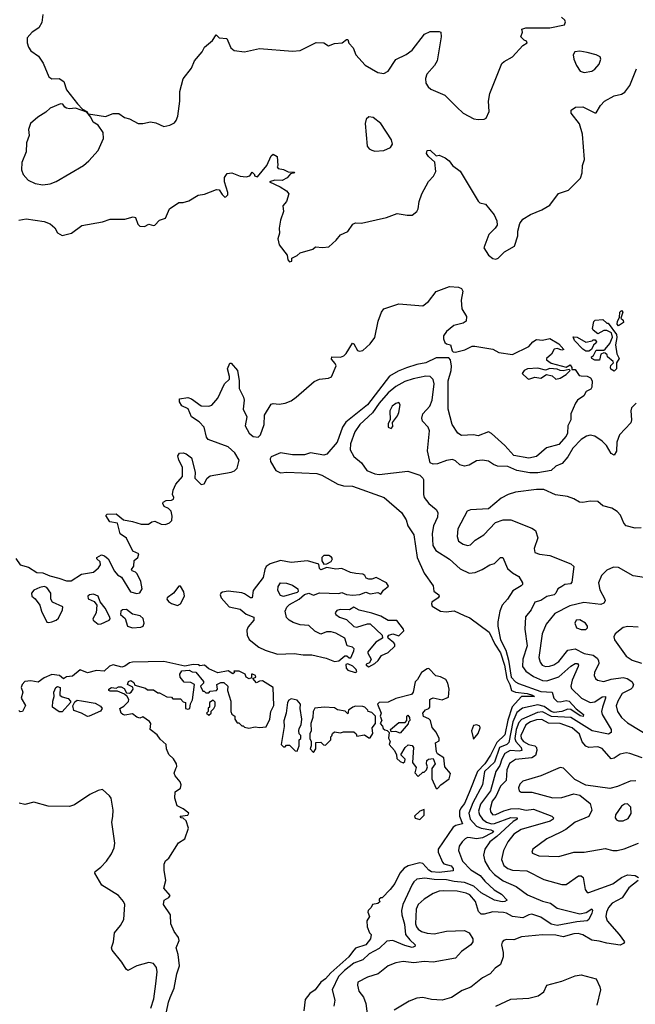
# Model space of a CAD drawing. Extents: x 2133461 to 2293071, y 753526 to 916327.
# Tile 262 of 459: x 2212131 to 2216246, y 847568 to 854149. Entities that reach past the tile are written whole.
import ezdxf

# ---------------------------------------------------------------- set-up
doc = ezdxf.new("R2010")
doc.units = 0

msp = doc.modelspace()

# ---------------------------------------------------------------- linework, layer by layer
at = {"layer": '0CON10XD'}
for points in [[(2212286, 854184), (2212279.8, 854130.2), (2212258.5, 854095), (2212215.3, 854064.7), (2212181.9, 854028.1), (2212180.8, 853995), (2212189.2, 853965), (2212205, 853942), (2212256.7, 853905), (2212287.7, 853857.7), (2212325, 853766.7), (2212347, 853753), (2212395, 853756.7), (2212426.4, 853736.4), (2212445, 853680), (2212517, 853587), (2212551.7, 853551.7), (2212580, 853535), (2212590, 853520), (2212620, 853515), (2212705, 853501.2), (2212757, 853523), (2212795, 853522.5), (2212832.5, 853495), (2212865, 853486.7), (2212922.5, 853455), (2212955, 853454.3), (2213005, 853467.1), (2213040.3, 853460.3), (2213095, 853436.2), (2213135, 853444.2), (2213165, 853460), (2213177.5, 853475), (2213188.9, 853505), (2213201.5, 853605), (2213201.7, 853668.3), (2213225, 853753.8), (2213278.6, 853825), (2213300, 853875), (2213352, 853935), (2213366.2, 853965), (2213419.5, 854010.5), (2213445, 854047.5), (2213465, 854027.5), (2213515, 854023.8), (2213541.7, 853961.7), (2213565, 853944), (2213635, 853933.3), (2213735, 853957.5), (2213955, 853939.2), (2214005.8, 853944.2), (2214113.2, 853996.8), (2214164.1, 853994.1), (2214195, 853973.8), (2214235, 853990), (2214286.4, 853993.6), (2214315, 854016.7), (2214325, 854017.5), (2214331.7, 853991.7), (2214360, 853960), (2214379.2, 853915), (2214440.8, 853845), (2214525, 853796.2), (2214565, 853788.8), (2214595, 853804), (2214645, 853882.9), (2214715, 853916), (2214754, 853945), (2214837.7, 854052.3), (2214875, 854070), (2214935, 854070), (2214946.2, 854065), (2214948.8, 854035), (2214921.4, 853875), (2214905, 853842), (2214851.9, 853785), (2214844.3, 853755), (2214847.1, 853725), (2214860.7, 853700.7), (2214878.8, 853685), (2214974, 853645), (2215054.3, 853564.3), (2215095, 853523.3), (2215166.1, 853486.1), (2215195, 853481.2), (2215236.1, 853483.9), (2215249.5, 853490.5), (2215270, 853535), (2215264.2, 853604.2), (2215274.4, 853655), (2215354.4, 853855.6), (2215369.3, 853870.7), (2215425, 853900), (2215495, 853976.7), (2215522.5, 853995), (2215520, 854005), (2215502.7, 854012.7), (2215480, 854035), (2215492.5, 854065), (2215487.5, 854085), (2215515, 854094), (2215675, 854095.6), (2215772.5, 854115), (2215780, 854135), (2215775.9, 854145.9), (2215753.3, 854165)], [(2215905, 853797.1), (2215955, 853804.2), (2215975, 853817.5), (2216005, 853852), (2216015.6, 853885), (2216011.2, 853901.2), (2215984, 853915), (2215925, 853930.8), (2215875, 853938.4), (2215842, 853935), (2215830.6, 853915), (2215835.6, 853885), (2215852.6, 853842.6), (2215878.8, 853805), (2215905, 853797.1)], [(2212125, 852809.2), (2212175, 852818.8), (2212295, 852800), (2212335, 852784.2), (2212365, 852758), (2212385, 852724.2), (2212415, 852706), (2212477.7, 852722.3), (2212545.9, 852774.1), (2212685, 852798), (2212735, 852816), (2212833.6, 852816.4), (2212890.7, 852830.7), (2212906, 852826), (2212921.7, 852781.7), (2212935, 852770), (2212965, 852766), (2212995, 852782.5), (2213025, 852773.3), (2213035, 852776.7), (2213065, 852810), (2213105, 852823.3), (2213133.3, 852885), (2213195, 852927.5), (2213225, 852927.5), (2213261.7, 852938.3), (2213325, 852976.7), (2213366.4, 852983.6), (2213447, 853013), (2213465, 853012.5), (2213485, 852980), (2213503, 852963), (2213510, 852965), (2213521.7, 852978.3), (2213522.5, 852995), (2213501.2, 853065), (2213500, 853095), (2213518.8, 853121.2), (2213550, 853125), (2213605, 853104), (2213645, 853098.8), (2213670, 853105), (2213685, 853130), (2213700, 853115), (2213700, 853105), (2213721.7, 853098.3), (2213783.8, 853175), (2213811.7, 853238.3), (2213825, 853250), (2213853.3, 853235), (2213857.5, 853175), (2213853.3, 853165), (2213860, 853155), (2213895, 853147.5), (2213925, 853132.5), (2213965, 853130), (2213970, 853125), (2213941.7, 853118.3), (2213918.3, 853091.7), (2213885, 853073.3), (2213836.4, 853076.4), (2213800, 853065), (2213871.4, 853031.4), (2213913.8, 853005), (2213931.2, 852985), (2213913.8, 852935), (2213890, 852905), (2213893.6, 852866.4), (2213875, 852810), (2213866.7, 852755), (2213868.3, 852721.7), (2213856.2, 852685), (2213866.7, 852645), (2213920, 852575), (2213922.5, 852545), (2213935, 852530), (2213950, 852535), (2213950, 852555), (2213985, 852572.5), (2214005, 852590), (2214090, 852615), (2214108.3, 852631.7), (2214155, 852627.5), (2214198.3, 852631.7), (2214247.5, 852675), (2214275, 852710), (2214325, 852732.5), (2214358.3, 852781.7), (2214375, 852791.2), (2214415, 852790), (2214515, 852811.2), (2214583.9, 852826.1), (2214655, 852854), (2214721.7, 852841.7), (2214755, 852843.3), (2214785, 852866), (2214795.6, 852885), (2214801.1, 852935), (2214818.9, 852985), (2214863.4, 853066.6), (2214896.7, 853103.3), (2214911.9, 853135), (2214906.1, 853196.1), (2214864, 853234), (2214851.5, 853255), (2214854.6, 853275.4), (2214875, 853277.1), (2214915, 853240), (2214935, 853242.5), (2214975.8, 853225.8), (2215002.5, 853205), (2215023.3, 853175), (2215076.6, 853136.6), (2215195.9, 852935.9), (2215207.5, 852925), (2215245.8, 852915.8), (2215303.8, 852845), (2215321.2, 852805), (2215322, 852775), (2215310, 852755), (2215267.3, 852712.7), (2215233.3, 852625), (2215265.6, 852575), (2215295, 852552.5), (2215315, 852548.1), (2215330, 852555), (2215372.4, 852597.6), (2215438.8, 852635), (2215461.2, 852705), (2215460, 852735), (2215473.6, 852786.4), (2215493.6, 852816.4), (2215545, 852847.5), (2215620.7, 852879.3), (2215675, 852910), (2215732.3, 852987.7), (2215800.5, 853009.5), (2215879.5, 853090.5), (2215891.2, 853125), (2215894, 853175), (2215905.6, 853214.4), (2215892.7, 853385), (2215872.9, 853452.9), (2215818, 853525), (2215816.7, 853545), (2215845.5, 853564.5), (2215895, 853566.5), (2215975, 853526.2), (2215985, 853526.2), (2216013.4, 853576.6), (2216040, 853605), (2216105, 853640), (2216155, 853650.8), (2216176, 853665), (2216209.7, 853710.3), (2216255, 853820)], [(2212285, 853044.5), (2212335, 853051.5), (2212375, 853067.3), (2212556.6, 853173.4), (2212594.2, 853205), (2212655.5, 853274.5), (2212690.8, 853355), (2212690, 853395), (2212656.7, 853445), (2212623.3, 853465), (2212607, 853497), (2212580, 853530), (2212505, 853557.5), (2212465, 853553.3), (2212445, 853557.5), (2212432.5, 853565), (2212420, 853585), (2212405, 853587.5), (2212335, 853557.5), (2212305, 853531.2), (2212251.7, 853498.3), (2212204.3, 853455), (2212190, 853415), (2212193.8, 853375), (2212175.8, 853325), (2212174.4, 853265), (2212144.5, 853195.5), (2212142.9, 853145), (2212153.7, 853113.7), (2212187.3, 853077.3), (2212235, 853053.3), (2212285, 853044.5)], [(2214505, 853271.2), (2214565, 853273.8), (2214610, 853295), (2214623.6, 853316.4), (2214617.5, 853345), (2214545, 853456.2), (2214495, 853496.2), (2214465, 853500), (2214447.5, 853485), (2214440, 853455), (2214454.1, 853304.1), (2214467.5, 853285), (2214485, 853276.2), (2214505, 853271.2)], [(2212392.7, 850417.3), (2212445, 850399.2), (2212475, 850398), (2212545, 850443.6), (2212624.1, 850455.9), (2212658.9, 850485), (2212671.4, 850505), (2212668, 850525), (2212647.5, 850545), (2212647.5, 850555), (2212677, 850573), (2212698.8, 850565), (2212722.5, 850545), (2212765, 850462.2), (2212785, 850437.8), (2212812.6, 850422.6), (2212872, 850325), (2212915, 850314.3), (2212935, 850318), (2212949.5, 850345), (2212941.5, 850395), (2212916.2, 850446.2), (2212905, 850457.1), (2212882.5, 850465), (2212877.5, 850475), (2212894.5, 850495.5), (2212895.8, 850535), (2212920, 850555), (2212928, 850578), (2212887.3, 850597.3), (2212845, 850684), (2212803.5, 850713.5), (2212785, 850783.3), (2212733.8, 850793.8), (2212707.5, 850835), (2212717, 850843), (2212776.4, 850846.4), (2212825, 850806.7), (2212885, 850796), (2212942.9, 850777.1), (2212992.7, 850777.3), (2213015, 850793.3), (2213035, 850796.7), (2213077.6, 850777.6), (2213105, 850775.6), (2213132.8, 850787.2), (2213147.4, 850802.6), (2213151.2, 850831.2), (2213143.8, 850863.8), (2213125, 850882.5), (2213097.5, 850895), (2213087.5, 850915), (2213090, 850925), (2213110, 850935), (2213145, 850937.5), (2213160, 850945), (2213162.5, 850955), (2213153.6, 850976.4), (2213156.2, 851005), (2213174, 851045), (2213218.6, 851095), (2213218.8, 851158.8), (2213195.8, 851205), (2213188.8, 851235), (2213199.3, 851250.7), (2213225, 851253.3), (2213245, 851246.7), (2213280.7, 851220.7), (2213303.8, 851125), (2213302.5, 851085), (2213345, 851042.5), (2213365, 851047.5), (2213383.3, 851085), (2213405, 851101.2), (2213545, 851125.6), (2213566.7, 851133.3), (2213585, 851152), (2213597.5, 851205), (2213568.9, 851255), (2213523.8, 851293.8), (2213392.1, 851342.1), (2213379.1, 851359.1), (2213363.5, 851425), (2213330.9, 851460.9), (2213280.6, 851495), (2213258, 851548), (2213215, 851568), (2213199.2, 851595), (2213198.8, 851615), (2213255, 851624.4), (2213278.8, 851615), (2213345, 851569.2), (2213395, 851566), (2213415, 851573.3), (2213455, 851620), (2213499.5, 851715), (2213533.8, 851746.2), (2213534.6, 851765), (2213520, 851815), (2213535, 851852.5), (2213545, 851852.5), (2213587.1, 851805), (2213598.9, 851735), (2213597.5, 851685), (2213626.9, 851625), (2213630.6, 851605), (2213625.7, 851545.7), (2213648.8, 851495), (2213637.5, 851435), (2213664.4, 851385), (2213692.2, 851362.2), (2213725, 851359.6), (2213740.8, 851375), (2213765.9, 851444.1), (2213768.2, 851505), (2213811.8, 851578.2), (2213825, 851583.3), (2213865, 851579.1), (2213905, 851585.4), (2213945, 851601.8), (2213978.8, 851625), (2214099.1, 851730.9), (2214135, 851746), (2214195, 851752.5), (2214215, 851762.9), (2214246.4, 851835), (2214240.9, 851850.9), (2214215, 851880), (2214216.7, 851895), (2214275, 851894.4), (2214297.8, 851902.2), (2214313.1, 851916.9), (2214355, 851987.5), (2214365, 851983.3), (2214388.3, 851938.3), (2214402.6, 851932.6), (2214425, 851937.7), (2214475, 851981.5), (2214505.4, 852025), (2214527.7, 852135), (2214549.6, 852195), (2214565, 852215.4), (2214665, 852250.5), (2214825, 852236.9), (2214864, 852266), (2214915, 852333.3), (2215005, 852366.2), (2215065, 852362), (2215085, 852353.3), (2215093.8, 852335), (2215081.2, 852275), (2215087, 852217), (2215118.8, 852165), (2215115.6, 852135), (2215095, 852120.5), (2215034, 852105), (2214984.5, 852065), (2214963.2, 852035), (2214963.1, 852015), (2214972.1, 851992.1), (2214985, 851982), (2215011.2, 851975), (2215021.5, 851935), (2215028.5, 851928.5), (2215045, 851926.1), (2215106.6, 851943.4), (2215155, 851966), (2215174.1, 851965.9), (2215295, 851946.5), (2215335, 851925.6), (2215425, 851912.2), (2215534.6, 851965.4), (2215560.6, 851995), (2215585, 852011.9), (2215625, 852007.8), (2215675, 852018.6), (2215735, 851982.5), (2215768.8, 851945), (2215755, 851940), (2215725, 851950.6), (2215705, 851947.1), (2215685, 851913.3), (2215652.5, 851885), (2215652.5, 851875), (2215684.2, 851854.2), (2215785, 851827.5), (2215811.7, 851841.7), (2215822.5, 851825), (2215821.7, 851811.7), (2215845, 851810), (2215870.7, 851770.7), (2215885, 851768.8), (2215925, 851765.8), (2215945.8, 851755), (2215958, 851735), (2215956.1, 851693.9), (2215950, 851680), (2215917.5, 851665), (2215903.3, 851635), (2215860, 851605), (2215846.7, 851585), (2215816, 851515), (2215815.8, 851475), (2215795.8, 851434.2), (2215793.1, 851385), (2215785, 851366), (2215735, 851308.9), (2215652.2, 851287.8), (2215585, 851229.1), (2215535, 851217.3), (2215435, 851235.7), (2215373.6, 851303.6), (2215285, 851382.9), (2215265, 851394.3), (2215195, 851366.7), (2215165, 851374.2), (2215085, 851370), (2215060, 851385), (2215022.3, 851442.3), (2214995.7, 851545), (2214994.6, 851734.6), (2215014.7, 851805), (2215016.8, 851833.2), (2215010.8, 851875), (2214998.7, 851888.7), (2214915, 851889.2), (2214845, 851856.4), (2214785, 851845.3), (2214717, 851823), (2214660.9, 851799.1), (2214604.1, 851765.9), (2214455, 851574.2), (2214310.3, 851459.7), (2214289.2, 851425), (2214253.2, 851325), (2214185, 851246), (2214165, 851238.8), (2214075, 851253.3), (2214035, 851241.2), (2213955, 851240), (2213875, 851253.1), (2213812.3, 851227.7), (2213804.5, 851215), (2213808.6, 851195), (2213842.5, 851135), (2213875, 851120), (2213915.9, 851125.9), (2214116.4, 851116.4), (2214150, 851105), (2214257.5, 851045), (2214295, 851034.3), (2214355, 851031.9), (2214566.7, 850955), (2214683.8, 850855), (2214715, 850806.7), (2214725.7, 850765), (2214765.6, 850705.6), (2214788.5, 850555), (2214835, 850450), (2214895.6, 850365.6), (2214900.3, 850330.3), (2214933.8, 850305), (2214936.2, 850295), (2214928.8, 850285), (2214886.5, 850255), (2214882.9, 850245), (2214889.2, 850229.2), (2214945, 850195.6), (2214982.4, 850192.4), (2215035, 850198.1), (2215102.1, 850167.9), (2215140.6, 850150.6), (2215269.4, 850055), (2215307.6, 849975), (2215345, 849917.3), (2215371.9, 849835), (2215386.4, 849745), (2215407.5, 849705), (2215418.9, 849665), (2215445, 849653.6), (2215522.5, 849645), (2215558.9, 849635), (2215572.2, 849625), (2215485, 849626.4), (2215423.2, 849556.8), (2215393.7, 849466.3), (2215375, 849370), (2215321.6, 849318.5), (2215277.8, 849232.2), (2215239.6, 849175), (2215190.5, 849125), (2215136.4, 848983.6), (2215105, 848909.4), (2215080.6, 848879.4), (2215071.8, 848858.2), (2215070.5, 848825), (2215091.5, 848775), (2215046.7, 848763.3), (2215028.1, 848751.9), (2214928.6, 848605), (2214929.1, 848585), (2214957.2, 848517.3), (2214967.1, 848507.1), (2215015, 848494.6), (2215028.4, 848475), (2215029.2, 848460.8), (2214935, 848449), (2214885, 848453.4), (2214866.2, 848465), (2214825, 848510), (2214805, 848514.2), (2214727.5, 848492.5), (2214701.2, 848478.8), (2214672, 848445), (2214638, 848375), (2214607.5, 848335), (2214555, 848280), (2214545, 848280), (2214535, 848270), (2214533, 848263), (2214540, 848255), (2214525, 848242.5), (2214490, 848235), (2214480, 848215), (2214460, 848195), (2214457.5, 848185), (2214470, 848155), (2214452.5, 848125), (2214453.3, 848085), (2214470, 848045), (2214480, 848035), (2214476.2, 848005), (2214445.6, 847965), (2214376.2, 847943.8), (2214355, 847919.2), (2214331.5, 847885), (2214211.5, 847778.5), (2214175, 847737.7), (2214144.3, 847715.7), (2214105.5, 847665), (2214070.8, 847639.2), (2214040.4, 847599.6), (2214030, 847525)], [(2216135, 852103.8), (2216124, 852114), (2216127, 852133), (2216141.7, 852158.3), (2216143.3, 852195), (2216155, 852206.2), (2216162.5, 852195), (2216150, 852155), (2216165, 852140), (2216166.7, 852125), (2216135, 852103.8)], [(2216105, 851800), (2216083.6, 851813.6), (2216080, 851825), (2216081.7, 851838.3), (2216100, 851855), (2216097.5, 851865), (2216060, 851895), (2216058.3, 851908.3), (2216045, 851920), (2216035, 851922.5), (2216015, 851912.5), (2216007, 851873), (2215975, 851872.5), (2215956.2, 851885), (2215952.5, 851895), (2215965.8, 851904.2), (2215985, 851940), (2216035, 851940), (2216045, 851947.5), (2216075.8, 851984.2), (2216093.6, 852026.4), (2216086.7, 852056.7), (2216055, 852072.5), (2216035, 852072.5), (2215995, 852050), (2215963.6, 852073.6), (2215960, 852085), (2215968.3, 852131.7), (2215978.3, 852141.7), (2216030, 852145), (2216055, 852120), (2216065, 852120), (2216120, 852045), (2216122.5, 852025), (2216113.8, 851975), (2216122.5, 851915), (2216137.5, 851885), (2216120, 851855), (2216120, 851815), (2216105, 851800)], [(2215935, 851933.8), (2215915, 851933.8), (2215895, 851948), (2215840, 852005), (2215831.7, 852028.3), (2215857, 852027), (2215915, 851993.3), (2215957, 852003), (2215965, 852010), (2215978.3, 852008.3), (2215987, 851997), (2215985, 851990), (2215967, 851973), (2215953.3, 851945), (2215935, 851933.8)], [(2215715, 851747.5), (2215745, 851753.3), (2215785, 851777.5), (2215810, 851805), (2215805, 851810), (2215765, 851802.5), (2215745, 851803.3), (2215725, 851813.8), (2215675, 851817.5), (2215645, 851806.2), (2215595, 851820), (2215525, 851815.7), (2215503.3, 851805), (2215490, 851785), (2215525, 851750), (2215535, 851747.5), (2215575, 851760), (2215615, 851754), (2215653.3, 851776.7), (2215689.5, 851769.5), (2215715, 851747.5)], [(2216252.1, 851585), (2216221.6, 851555), (2216216.2, 851535), (2216220.4, 851475), (2216215.5, 851454.5), (2216140.8, 851375), (2216121.9, 851325), (2216120, 851265), (2216105, 851238.6), (2216085, 851249.5), (2216053.2, 851303.2), (2216025, 851332.1), (2215975.3, 851365.3), (2215945, 851371.1), (2215920, 851365), (2215885, 851343.2), (2215827.9, 851285), (2215795, 851227.5), (2215757, 851183), (2215715, 851164.6), (2215684, 851136), (2215595, 851120), (2215540.7, 851120.7), (2215455, 851135.3), (2215395, 851163.2), (2215325, 851165.3), (2215297.5, 851175), (2215265, 851198.2), (2215225, 851205.5), (2215185, 851200.8), (2215135, 851172.5), (2215105, 851164.5), (2215073, 851173), (2215045, 851200.8), (2215025, 851210), (2214985, 851202.7), (2214925, 851179.5), (2214895, 851178), (2214876.1, 851186.1), (2214856.7, 851266.7), (2214870.5, 851400.5), (2214860.9, 851425), (2214823.8, 851465), (2214819.3, 851485), (2214825.3, 851514.7), (2214872.1, 851565), (2214889.3, 851605), (2214900.8, 851715), (2214894.7, 851744.7), (2214874.7, 851764.7), (2214845, 851766.7), (2214760.7, 851749.3), (2214705, 851730.5), (2214645, 851698.1), (2214595, 851655.8), (2214535, 851586.4), (2214489.5, 851520.5), (2214405.7, 851444.3), (2214371.2, 851395), (2214343.4, 851315), (2214340.4, 851275), (2214365, 851228.6), (2214416.3, 851186.3), (2214450.8, 851135), (2214505, 851114.7), (2214535, 851110), (2214725, 851131.5), (2214805.6, 851105.6), (2214825.7, 851085.7), (2214830.8, 851075), (2214830, 850975), (2214835.5, 850955), (2214865.3, 850915.3), (2214915.5, 850875), (2214925.4, 850855), (2214924.1, 850825), (2214896.7, 850765), (2214889.3, 850715), (2214892.4, 850635), (2214911.8, 850601.8), (2215003.3, 850543.3), (2215075, 850478.9), (2215135, 850449.1), (2215175, 850454.3), (2215222.9, 850475), (2215273.5, 850506.5)], [(2214615, 851417.5), (2214625, 851430), (2214623, 851457), (2214657.6, 851502.4), (2214665, 851522.5), (2214674, 851575), (2214665, 851590), (2214645, 851584.2), (2214621.1, 851565), (2214604.5, 851535), (2214607.5, 851475), (2214595, 851450), (2214593.6, 851426.4), (2214615, 851417.5)], [(2216285, 850751.8), (2216245, 850751.1), (2216185, 850766.9), (2216168.9, 850785), (2216146.6, 850836.6), (2216125, 850862.5), (2216090, 850885), (2216030.3, 850900.3), (2215995, 850928.8), (2215945, 850930.8), (2215895, 850921.4), (2215873.2, 850923.2), (2215835, 850946.2), (2215792.3, 850962.3), (2215713.6, 850973.6), (2215635, 851010), (2215585, 851010), (2215445, 850990.5), (2215395.4, 850974.6), (2215349.1, 850950.9), (2215265, 850880.8), (2215145, 850873.5), (2215122.5, 850865), (2215059.2, 850745), (2215054.7, 850695), (2215063.5, 850663.5), (2215095, 850643.3), (2215125, 850635.7), (2215145, 850639.2), (2215175, 850670), (2215234, 850705), (2215310.8, 850789.2), (2215362.7, 850807.3), (2215415, 850806.8), (2215555, 850751.2), (2215579.4, 850735), (2215594.4, 850685), (2215570, 850615), (2215575, 850588), (2215605, 850577.5), (2215675, 850568.8), (2215815, 850511.9), (2215834.3, 850495), (2215821.5, 850388.5), (2215812.1, 850377.9), (2215775, 850373.5), (2215755, 850361.5), (2215728.2, 850345), (2215716.1, 850315), (2215705, 850305.4), (2215655, 850293.8), (2215615, 850268.1), (2215574.8, 850255.2), (2215551.1, 850205), (2215512.3, 850157.7), (2215507.6, 850075), (2215522.9, 849965), (2215493.5, 849875), (2215492.2, 849825), (2215514.6, 849795), (2215565, 849758.4), (2215625, 849732.3), (2215655, 849729.2), (2215735, 849756.5), (2215815, 849827.1), (2215845, 849845.3), (2215859.2, 849845), (2215866.9, 849835), (2215865.3, 849825), (2215823.1, 849735), (2215814.8, 849695), (2215818.8, 849678.8), (2215885.6, 849615), (2215945, 849586.1), (2215975, 849590), (2216025, 849622.6), (2216046.2, 849626.2), (2216047.5, 849615), (2216026.3, 849555), (2216019.8, 849525), (2216024.8, 849505), (2216084.5, 849405), (2216085.5, 849384.5), (2216066.8, 849373.2), (2215956.9, 849396.9), (2215815, 849484.9), (2215685, 849491.2), (2215625, 849523.6), (2215591.7, 849518.3), (2215485, 849472.1), (2215468.3, 849451.7), (2215449.8, 849405), (2215440.7, 849345), (2215446.9, 849325), (2215482.4, 849285), (2215486.8, 849265), (2215469.6, 849260.4), (2215410.6, 849265), (2215375, 849243.8), (2215353.4, 849206.6), (2215341.2, 849165), (2215314, 849125), (2215278.3, 848995), (2215210.6, 848905), (2215198.8, 848858.8), (2215203.8, 848833.8), (2215224.3, 848805), (2215252.4, 848785), (2215285, 848775.1), (2215305, 848776.7), (2215415, 848817.3), (2215457.5, 848815), (2215457.1, 848805), (2215430.8, 848789.3), (2215321.4, 848688.6), (2215274.2, 848655), (2215240, 848605), (2215232.2, 848565), (2215241.1, 848525), (2215272.3, 848472.3), (2215305, 848435.3), (2215362.7, 848392.7), (2215450.5, 848355), (2215525, 848298.9), (2215625, 848257.1), (2215678.6, 848245), (2215725, 848210), (2215875, 848173.5), (2215917.3, 848182.7), (2215955.4, 848205.4), (2215960, 848195), (2215955, 848176.9), (2215935.7, 848135), (2215925, 848125.7), (2215855, 848119), (2215725, 848093.8), (2215683.3, 848103.3), (2215615, 848150.2), (2215555, 848169.6), (2215535, 848166.9), (2215495, 848146), (2215425, 848154.8), (2215385, 848178.1), (2215365, 848182), (2215295, 848186.4), (2215235, 848169.6), (2215215, 848170.5), (2215198.1, 848188.1), (2215177.4, 848255), (2215140.5, 848300.5), (2215115, 848311.9), (2215055, 848323.3), (2214965, 848327.6), (2214935, 848323.9), (2214895, 848308.9), (2214835, 848270), (2214795.4, 848235), (2214780.4, 848205), (2214776.5, 848106.5), (2214782.9, 848085), (2214795, 848070.4), (2214818.1, 848055), (2214855, 848042.6), (2214901, 848039), (2214985, 848056.8)], [(2212105, 850548), (2212134.6, 850504.6), (2212189.1, 850489.1), (2212245, 850454.2), (2212285, 850451.9), (2212331.7, 850431.7), (2212392.7, 850417.3)], [(2214235, 849858.9), (2214265, 849864), (2214305, 849897.5), (2214317, 849897), (2214333.6, 849883.6), (2214345.8, 849884.2), (2214365, 849930), (2214366.2, 849945), (2214356.7, 849955), (2214320.8, 849965), (2214305.2, 850015.2), (2214245, 850048), (2214212.8, 850057.2), (2214182.6, 850057.4), (2214145, 850042.9), (2214105, 850061.8), (2214065, 850100.3), (2214005, 850104.7), (2213959.5, 850119.5), (2213931.8, 850135), (2213914, 850154), (2213906.4, 850195), (2213918, 850222), (2213935, 850240.8), (2214000, 850275), (2214035, 850306.7), (2214063.9, 850316.1), (2214095, 850303.8), (2214135, 850318.8), (2214265, 850313.8), (2214285, 850320), (2214315, 850308.1), (2214357, 850303), (2214403.8, 850306.2), (2214445, 850322.5), (2214475, 850312), (2214525, 850320), (2214545, 850310), (2214563.6, 850336.4), (2214597, 850363), (2214582.5, 850385), (2214515, 850421.2), (2214485, 850410), (2214465, 850410), (2214447, 850417), (2214437.5, 850435), (2214425, 850443.3), (2214377.5, 850447.5), (2214342.5, 850455), (2214285, 850480), (2214245, 850477.5), (2214185, 850487.5), (2214145, 850472.5), (2214135, 850480), (2214130, 850510), (2214055, 850532), (2213945, 850521.2), (2213875, 850533.3), (2213805, 850511.9), (2213778.9, 850495), (2213768.8, 850475), (2213758.5, 850421.5), (2213692.3, 850335), (2213684.3, 850285.7), (2213675, 850284.4), (2213635, 850312), (2213615, 850317.8), (2213525, 850328.8), (2213487.4, 850322.6), (2213475.8, 850315), (2213471.5, 850305), (2213478.8, 850285), (2213532.2, 850225), (2213605, 850210), (2213645, 850176.8), (2213695.9, 850155.9), (2213696.9, 850135), (2213659.5, 850090.5), (2213650.4, 850069.6), (2213650.8, 850035), (2213665, 850005.9), (2213729.6, 849955), (2213771.1, 849935), (2213855, 849908.4), (2213965, 849913.8), (2214025, 849903.1), (2214085, 849904), (2214180.9, 849880.9), (2214235, 849858.9)], [(2214165, 850510), (2214185, 850512.5), (2214213.3, 850526.7), (2214222.5, 850545), (2214215, 850557.5), (2214197.7, 850567.7), (2214165, 850568.8), (2214151.2, 850555), (2214151.2, 850531.2), (2214165, 850510)], [(2215273.5, 850506.5), (2215305, 850515.4), (2215345, 850554), (2215360, 850555), (2215390.9, 850480.9), (2215425, 850452), (2215467.6, 850427.6), (2215493.3, 850385), (2215492.9, 850375), (2215482.5, 850365), (2215428.3, 850331.7), (2215392.2, 850275), (2215356.5, 850235), (2215340.5, 850195), (2215327.9, 850125), (2215327.3, 850095), (2215344.7, 850005), (2215380, 849935), (2215398.1, 849868.1), (2215415.8, 849755), (2215445, 849724.1), (2215465, 849711.9), (2215615, 849659), (2215690.8, 849655), (2215701.9, 849615), (2215725, 849591.9), (2215745, 849589), (2215785, 849599.3), (2215805, 849593.4), (2215851.9, 849541.9), (2215900, 849505), (2215898.6, 849491.4), (2215877, 849497), (2215815, 849538.5), (2215795, 849540), (2215755.5, 849525), (2215705, 849519.2), (2215683.5, 849525), (2215637.5, 849557.5), (2215595, 849568.8), (2215492.7, 849547.3), (2215455, 849517.4), (2215427, 849455), (2215401.5, 849318.5), (2215388.4, 849305), (2215339.1, 849285), (2215305, 849186.6), (2215238, 849125), (2215224.8, 849035), (2215159.6, 848915), (2215133.8, 848845), (2215143, 848805), (2215185, 848759.1), (2215215, 848745.9), (2215280.9, 848735), (2215297.6, 848725), (2215289.5, 848715), (2215225, 848680.3), (2215185, 848673.8), (2215145, 848681.7), (2215125, 848682.8), (2215110, 848675), (2215088.5, 848655), (2215069.5, 848625), (2215065.5, 848595), (2215091.8, 848525), (2215145.8, 848465.8), (2215208.8, 848428.8), (2215240.1, 848390.1), (2215302.6, 848332.6), (2215352.7, 848305), (2215389.2, 848265), (2215374.6, 848255.4), (2215356.5, 848253.5), (2215305, 848263.1), (2215215, 848314.1), (2215168, 848358), (2215105, 848382.8), (2215035, 848388.6), (2214985, 848400.5), (2214901.3, 848401.3), (2214838.8, 848411.2), (2214786.3, 848403.6), (2214765, 848386.4), (2214755, 848368.9), (2214692.8, 848235), (2214683, 848195), (2214685.2, 848165), (2214702.9, 848102.9), (2214710.4, 848035), (2214739.2, 847999.2), (2214774.4, 847965), (2214772.5, 847955), (2214755, 847947.9), (2214705, 847961.5), (2214625, 847994.7), (2214585, 847989.1), (2214535, 847941.5), (2214466.5, 847905), (2214424.1, 847865.9), (2214365, 847843.8), (2214303.4, 847795), (2214262.1, 847755), (2214220.5, 847665), (2214237.2, 847595), (2214231.8, 847555)], [(2216335, 850416.4), (2216232.8, 850432.8), (2216135, 850486.7), (2216101.1, 850488.9), (2216055, 850470), (2216019.4, 850435), (2216000.9, 850385), (2216008.5, 850338.5), (2216042, 850275), (2216044, 850265), (2216035, 850248.8), (2216015, 850240), (2215902.6, 850252.6), (2215807.7, 850232.3), (2215709.1, 850180.9), (2215650.4, 850109.6), (2215623.5, 850045), (2215601.9, 849885), (2215609.6, 849855), (2215624.5, 849835), (2215645, 849825.8), (2215672.7, 849827.3), (2215702.2, 849837.8), (2215735, 849860), (2215794.6, 849935.4), (2215845, 849943.6), (2215905, 849912.5), (2215965, 849900.8), (2215991.4, 849881.4), (2216000.8, 849865), (2216002.6, 849845), (2215974.4, 849785), (2215971.1, 849765), (2215980.6, 849745), (2215994, 849735), (2216035, 849725.5), (2216085, 849740.9), (2216165, 849753.1), (2216192, 849745), (2216222.5, 849725), (2216233.2, 849705), (2216226.6, 849685), (2216215.9, 849674.1), (2216158.2, 849645), (2216128.7, 849595), (2216117.6, 849562.4), (2216126.8, 849525), (2216153.2, 849485), (2216195, 849450.4), (2216375, 849340.8)], [(2212325, 850119.5), (2212345, 850124.6), (2212374.1, 850135.9), (2212390, 850150), (2212417.1, 850205), (2212418.8, 850225), (2212351.5, 850255), (2212340.4, 850275), (2212340, 850315), (2212312.5, 850355), (2212295, 850360), (2212265.8, 850354.2), (2212225, 850336.2), (2212211.2, 850315), (2212213.3, 850295), (2212235, 850277.5), (2212265.9, 850235.9), (2212276.9, 850195), (2212313.2, 850123.2), (2212325, 850119.5)], [(2213185, 850233.3), (2213206.2, 850245), (2213233.3, 850296.7), (2213228.9, 850325), (2213205, 850363.3), (2213195, 850363.3), (2213158.8, 850315), (2213116.7, 850285), (2213113.9, 850276.1), (2213125, 850260), (2213145, 850246.7), (2213185, 850233.3)], [(2213895, 850294), (2213875, 850301.2), (2213857.1, 850335), (2213858.6, 850361.4), (2213873.8, 850386.2), (2213915, 850382), (2213955, 850368.8), (2213990, 850345), (2213993, 850327), (2213985, 850320), (2213895, 850294)], [(2212655, 850109.7), (2212675, 850112.2), (2212728.8, 850135), (2212736, 850145), (2212734.3, 850155), (2212703.3, 850215), (2212668.5, 850258.5), (2212656.6, 850296.6), (2212625, 850310), (2212596.7, 850305), (2212585.8, 850295), (2212588.3, 850278.3), (2212630, 850260), (2212646.9, 850236.9), (2212642.9, 850185), (2212619.4, 850145), (2212622.2, 850135), (2212655, 850109.7)], [(2212885, 850084.8), (2212941.7, 850088.3), (2212956.7, 850095), (2212962.5, 850115), (2212957, 850147), (2212937.5, 850165), (2212885, 850176), (2212845, 850208), (2212817.5, 850205), (2212806.7, 850195), (2212804.1, 850174.1), (2212836.6, 850146.6), (2212851.4, 850095), (2212885, 850084.8)], [(2214465, 849823.3), (2214505, 849845.8), (2214527.8, 849865), (2214550.8, 849899.2), (2214595, 849919.1), (2214638.1, 849961.9), (2214639.4, 849975), (2214633.1, 849985), (2214594.2, 850015), (2214592.5, 850025), (2214599.2, 850035), (2214625, 850044.5), (2214665, 850030.8), (2214698.8, 850065), (2214696.2, 850075), (2214653, 850133), (2214595, 850132.9), (2214545, 850162.5), (2214485, 850182.9), (2214401.5, 850201.5), (2214365, 850222), (2214335, 850204.5), (2214273.6, 850206.4), (2214250.7, 850199.3), (2214240, 850185), (2214243.4, 850173.4), (2214270, 850155), (2214315, 850139.4), (2214365, 850092.5), (2214385, 850089.5), (2214455, 850111.5), (2214475, 850110), (2214553.5, 850035), (2214555.7, 850015), (2214511.4, 849988.6), (2214459.2, 849925), (2214458.6, 849915), (2214480, 849875), (2214468.6, 849851.4), (2214448.3, 849841.7), (2214447.5, 849835), (2214465, 849823.3)], [(2215885, 850072.2), (2215915, 850073.3), (2215927.5, 850085), (2215927.5, 850095), (2215912.5, 850115), (2215875, 850137.8), (2215852, 850135), (2215843.1, 850115), (2215853.6, 850083.6), (2215885, 850072.2)], [(2216265, 850089.4), (2216196.8, 850093.2), (2216165, 850085.7), (2216112, 850045), (2216103.1, 850025), (2216108.1, 850005), (2216184.7, 849894.7), (2216225, 849867.5), (2216287.4, 849847.4)], [(2213112.6, 847517.4), (2213125, 847583.3), (2213136.9, 847613.1), (2213163.3, 847675), (2213182.2, 847772.2), (2213199.2, 847825), (2213191.2, 847901.2), (2213176.2, 847945), (2213197.5, 847995), (2213192, 848015), (2213163.3, 848055), (2213141.2, 848105), (2213140, 848165), (2213093.3, 848235), (2213097.5, 848265), (2213128.3, 848281.7), (2213136.7, 848295), (2213093.8, 848345), (2213107.5, 848395), (2213096.2, 848465), (2213096.2, 848505), (2213105, 848527.5), (2213127.5, 848545), (2213192.7, 848647.3), (2213235, 848673.3), (2213260, 848745), (2213243.3, 848795), (2213225, 848812.5), (2213210, 848815), (2213203.3, 848825), (2213255, 848833.3), (2213262.5, 848845), (2213223.3, 848875), (2213184.4, 848894.4), (2213169.2, 848945), (2213171.4, 848988.6), (2213205, 849013.8), (2213211.4, 849035), (2213204, 849055), (2213170, 849095), (2213163, 849113), (2213175.9, 849144.1), (2213181.7, 849158.3), (2213179.2, 849175), (2213158.3, 849208.3), (2213127.3, 849237.3), (2213113.3, 849275), (2213111.2, 849305), (2213070.5, 849340.5), (2213049.5, 849369.5), (2213003.9, 849403.9), (2213007.5, 849445), (2212999.3, 849459.3), (2212955, 849490), (2212935, 849480), (2212915, 849486.7), (2212885, 849510), (2212835, 849500), (2212820, 849505), (2212810, 849515), (2212800, 849545), (2212828.3, 849561.7), (2212858.3, 849591.7), (2212860, 849605), (2212850, 849625), (2212831.2, 849641.2), (2212785, 849661.2), (2212735, 849660), (2212727.5, 849665), (2212727.5, 849675), (2212745, 849686.2), (2212775, 849680), (2212790.7, 849689.3), (2212809.3, 849689.3), (2212829.3, 849679.3), (2212845, 849650), (2212865, 849647.5), (2212876.4, 849653.6), (2212890, 849675), (2212888.3, 849688.3), (2212852.5, 849705), (2212857.5, 849725), (2212875, 849732.5), (2212895, 849720), (2212901.7, 849701.7), (2212971.7, 849681.7), (2212985, 849670), (2213025, 849670), (2213055, 849650), (2213065, 849650), (2213115, 849622.5), (2213145, 849620), (2213155, 849610), (2213205, 849610), (2213225, 849590), (2213240, 849585), (2213240, 849545), (2213255, 849540), (2213267.5, 849545), (2213273, 849577), (2213287, 849603), (2213300, 849705), (2213275, 849720), (2213231.7, 849721.7), (2213204.1, 849754.1), (2213201.2, 849775), (2213215, 849796.2), (2213265, 849802.5), (2213285, 849790), (2213308.3, 849788.3), (2213360, 849725), (2213360, 849715), (2213340, 849695), (2213355, 849660), (2213365, 849660), (2213375, 849650), (2213395, 849650), (2213405, 849660), (2213447.5, 849665), (2213452.5, 849675), (2213450, 849705), (2213475, 849720), (2213495, 849720), (2213522.5, 849695), (2213520, 849665), (2213542.5, 849595), (2213542.5, 849525), (2213548.3, 849508.3), (2213570, 849495), (2213570, 849475), (2213585, 849450), (2213595, 849450), (2213615, 849430), (2213625, 849430), (2213635, 849420), (2213663, 849413), (2213705, 849422.5), (2213735, 849417.5), (2213778.3, 849421.7), (2213802.5, 849475), (2213810, 849525), (2213830, 849565), (2213826.2, 849685), (2213755, 849729.2), (2213735, 849728.8), (2213715, 849717.5), (2213690, 849745), (2213710, 849755), (2213707.5, 849765), (2213687.5, 849775), (2213680, 849775), (2213680, 849750), (2213664.1, 849744.1), (2213644.1, 849754.1), (2213637.5, 849775), (2213597.5, 849795), (2213562.5, 849795), (2213566.7, 849785), (2213555, 849777.5), (2213525, 849796), (2213455, 849784), (2213395, 849811.2), (2213365.7, 849835.7), (2213335, 849830), (2213326.5, 849836.5), (2213291.3, 849838.7), (2213235, 849827.5), (2213095, 849858.5), (2212885, 849855.8), (2212865, 849850.9), (2212835, 849829.1), (2212815, 849822.5), (2212755, 849836.8), (2212732.6, 849827.4), (2212695, 849794.2), (2212645, 849800), (2212585, 849784.4), (2212535, 849804.2), (2212485, 849762), (2212445, 849756.7), (2212425, 849743.3), (2212397.5, 849765), (2212345, 849772.2), (2212295, 849750.6), (2212255, 849721.1), (2212205, 849730.4), (2212165, 849725.3), (2212146.7, 849705), (2212140.8, 849685), (2212151.2, 849655), (2212140, 849615), (2212170, 849565), (2212150, 849525), (2212135, 849523.3), (2212125, 849532.5)], [(2214374.2, 849785.8), (2214385, 849790), (2214381.4, 849805), (2214358.8, 849828.8), (2214325, 849842.9), (2214311.1, 849838.9), (2214313, 849815), (2214325, 849802.2), (2214374.2, 849785.8)], [(2214925, 849010), (2214945.4, 849034.6), (2215002.7, 849075), (2215011.1, 849111.1), (2214974, 849155), (2214966.1, 849216.1), (2214923.3, 849243.3), (2214917.5, 849255), (2214910, 849315), (2214935, 849330), (2214936.2, 849345), (2214915, 849387.5), (2214889.3, 849419.3), (2214876.7, 849465), (2214866.1, 849476.1), (2214830.7, 849490.7), (2214826.7, 849515), (2214844.2, 849535.8), (2214865.8, 849544.2), (2214873.3, 849555), (2214873.3, 849605), (2214879.3, 849610.7), (2214895, 849616.2), (2214955, 849602.5), (2214998.3, 849621.7), (2215002.5, 849675), (2214992.5, 849715), (2214979.3, 849739.3), (2214945, 849757.5), (2214913.9, 849763.9), (2214865, 849812.5), (2214855, 849810), (2214816.9, 849785), (2214791.3, 849738.7), (2214775, 849723.3), (2214761.2, 849655), (2214750.7, 849639.3), (2214645, 849611.9), (2214595, 849586.5), (2214535, 849585.2), (2214522, 849575), (2214547.5, 849515), (2214540, 849495), (2214552.5, 849465), (2214540, 849445), (2214557, 849427), (2214561.7, 849411.7), (2214571.7, 849401.7), (2214588.3, 849398.3), (2214600, 849385), (2214597, 849347), (2214606.7, 849325), (2214600, 849305), (2214637.5, 849265), (2214650, 849235), (2214651.7, 849211.7), (2214675, 849190), (2214695, 849182.5), (2214705, 849190), (2214707, 849207), (2214680, 849235), (2214707.5, 849285), (2214727, 849303), (2214755, 849297.5), (2214762.5, 849285), (2214756.7, 849185), (2214781.7, 849151.7), (2214772.5, 849115), (2214795, 849090), (2214825, 849120), (2214835, 849120), (2214850, 849135), (2214857.5, 849155), (2214850, 849175), (2214851.7, 849198.3), (2214863, 849207), (2214895, 849210), (2214907.5, 849175), (2214886.7, 849145), (2214886.2, 849075), (2214915, 849010), (2214925, 849010)], [(2212395, 849522), (2212350, 849555), (2212352.5, 849595), (2212362.5, 849625), (2212360, 849655), (2212373.3, 849685), (2212385, 849692.5), (2212402.5, 849685), (2212400, 849635), (2212415, 849622.5), (2212455, 849612.5), (2212470, 849595), (2212470, 849585), (2212415, 849524), (2212395, 849522)], [(2213985, 849260), (2214000, 849295), (2214000, 849335), (2214010, 849345), (2214010, 849365), (2214000, 849375), (2213997.5, 849395), (2213998.3, 849411.7), (2214012.5, 849435), (2214016.7, 849475), (2214006, 849545), (2214008.8, 849575), (2213985, 849600), (2213945, 849609.2), (2213929.2, 849600.8), (2213922, 849585), (2213913.3, 849515), (2213897, 849463), (2213900, 849425), (2213880, 849305), (2213895, 849290), (2213905, 849290), (2213915, 849300), (2213935, 849300), (2213971.7, 849261.7), (2213985, 849260)], [(2212585, 849491.2), (2212545, 849514), (2212492.3, 849532.3), (2212487, 849563), (2212500.7, 849589.3), (2212515, 849600), (2212545, 849596.7), (2212635, 849581.2), (2212671.7, 849561.7), (2212682.5, 849545), (2212671.7, 849528.3), (2212595, 849493.3), (2212585, 849491.2)], [(2213395, 849500), (2213410, 849515), (2213411.7, 849528.3), (2213430, 849545), (2213437, 849563), (2213437, 849587), (2213425, 849600), (2213400, 849585), (2213400, 849555), (2213391.7, 849548.3), (2213390, 849525), (2213380, 849515), (2213395, 849500)], [(2214095, 849250), (2214110, 849275), (2214111.7, 849318.3), (2214145, 849320), (2214161.7, 849301.7), (2214175, 849300), (2214210, 849335), (2214210, 849355), (2214218.3, 849361.7), (2214221.7, 849378.3), (2214235, 849390), (2214275, 849382.5), (2214295, 849390), (2214365, 849390), (2214380, 849375), (2214385, 849360), (2214435, 849370), (2214465, 849350), (2214475, 849350), (2214491.7, 849378.3), (2214487.5, 849415), (2214510, 849445), (2214510, 849495), (2214485, 849517.5), (2214460, 849525), (2214457.5, 849535), (2214437.5, 849555), (2214425, 849558.8), (2214375, 849560), (2214357.5, 849555), (2214330, 849535), (2214325, 849510), (2214307, 849527), (2214255.9, 849535.9), (2214235, 849550), (2214166.1, 849553.9), (2214105, 849546.7), (2214093.8, 849525), (2214091.2, 849485), (2214077.5, 849445), (2214080, 849395), (2214070, 849375), (2214070, 849345), (2214080, 849325), (2214080, 849295), (2214072.5, 849275), (2214095, 849250)], [(2214675, 849380), (2214645, 849392.5), (2214615, 849390), (2214610, 849405), (2214665, 849452.5), (2214708.3, 849451.7), (2214720, 849465), (2214720, 849495), (2214725, 849500), (2214737.5, 849485), (2214740, 849465), (2214730, 849455), (2214728.3, 849441.7), (2214675, 849380)], [(2215165, 849340), (2215195, 849378.8), (2215208.8, 849415), (2215206.7, 849426.7), (2215186.4, 849436.4), (2215165, 849432.5), (2215151.2, 849395), (2215165, 849340)], [(2216291.2, 849215), (2216210, 849245), (2216185, 849247.8), (2216145, 849239.6), (2216105, 849213.3), (2216085, 849209.2), (2216025, 849278.1), (2215995, 849288.1), (2215935, 849284.4), (2215915, 849294.4), (2215891.9, 849321.9), (2215874.1, 849374.1), (2215825, 849416.3), (2215744.4, 849444.4), (2215666.8, 849446.8), (2215622.5, 849472.5), (2215585, 849469.3), (2215545, 849455.3), (2215514.8, 849435), (2215481.5, 849365), (2215483.4, 849345), (2215499.1, 849325), (2215535, 849305.2), (2215575, 849295.2), (2215585.5, 849285.5), (2215588, 849265), (2215578.2, 849231.8), (2215554.8, 849215.2), (2215445, 849205.3), (2215405, 849177.2), (2215386.4, 849135), (2215383.3, 849065), (2215345.2, 849025), (2215313.3, 848956.7), (2215290.4, 848925), (2215275.2, 848875), (2215278.6, 848855), (2215295, 848835.3), (2215315, 848837), (2215368.1, 848861.9), (2215415, 848875.2), (2215465, 848876), (2215516, 848866), (2215565, 848872.8), (2215688.1, 848825), (2215698.9, 848815), (2215696.4, 848805), (2215677.9, 848792.1), (2215484.3, 848735.7), (2215435, 848704.5), (2215395, 848653.5), (2215364.1, 848595), (2215352.2, 848535), (2215367.8, 848495), (2215395, 848475.3), (2215425, 848464.2), (2215521.3, 848461.3), (2215635, 848402.7), (2215755, 848367.8), (2215785, 848368.6), (2215866.2, 848426.2), (2215885, 848426), (2215897.5, 848415), (2215911.1, 848335), (2215925, 848315.8), (2215935, 848314.5), (2216095, 848374.3), (2216155, 848415.4), (2216195, 848433.3), (2216245, 848430), (2216266.7, 848416.7)], [(2216250.9, 849060.9), (2216211.3, 849058.7), (2216126.6, 849023.4), (2216075, 849009.7), (2215915, 849032), (2215841.1, 849071.1), (2215765.4, 849145.4), (2215745, 849150.6), (2215614.1, 849095.9), (2215495, 849060.6), (2215475, 849039.2), (2215466.4, 849015), (2215469.4, 848995), (2215483.3, 848985), (2215555, 848986.7), (2215695, 848947.5), (2215755, 848950.9), (2215835.7, 848975.7), (2215875, 848966.2), (2215945, 848910), (2215955.8, 848865), (2215935, 848822.5), (2215845, 848784.6), (2215782.8, 848737.2), (2215743.8, 848716.2), (2215655.7, 848675), (2215561.9, 848605), (2215554.2, 848585), (2215558.1, 848578.1), (2215601.3, 848561.3), (2215735, 848556.2), (2215835, 848585.6), (2215904.6, 848584.6), (2216045, 848608.8), (2216095, 848595.6), (2216125, 848596.9), (2216172.2, 848607.8), (2216267.5, 848645)], [(2213008.1, 847541.9), (2213026.8, 847605), (2213042.1, 847705), (2213050, 847785), (2213045.7, 847815), (2213025, 847840), (2212995, 847848), (2212915, 847826), (2212855, 847794), (2212842.7, 847802.7), (2212815, 847848.9), (2212749.1, 847929.1), (2212743.8, 847945), (2212758.2, 847985), (2212765.5, 848045), (2212805.7, 848095), (2212827.5, 848135), (2212834.3, 848235), (2212825, 848255.8), (2212791.2, 848295), (2212680, 848365), (2212633.8, 848445), (2212635, 848456.7), (2212673.3, 848485), (2212711.2, 848525), (2212745.5, 848574.5), (2212763.1, 848615), (2212766.5, 848645), (2212746.4, 848785), (2212752.9, 848822.9), (2212756.5, 848865), (2212742.9, 848945), (2212732.1, 848962.1), (2212683.6, 849003.6), (2212655, 848998), (2212599.7, 848970.3), (2212497.8, 848902.2), (2212465, 848889.5), (2212322.1, 848892.1), (2212225, 848919.6), (2212165, 848904.3), (2212127.5, 848912.5)], [(2216135, 848793.8), (2216165, 848794.5), (2216199.1, 848810.9), (2216217.6, 848842.4), (2216215.4, 848885), (2216195, 848907.1), (2216175, 848906.2), (2216155, 848893.5), (2216113.9, 848835), (2216112.1, 848815), (2216120.1, 848800.1), (2216135, 848793.8)], [(2214805, 848802.5), (2214835, 848832.5), (2214835, 848870), (2214805, 848860), (2214770, 848825), (2214775, 848812.5), (2214805, 848802.5)], [(2216264.3, 848395), (2216203.5, 848346.5), (2216159.5, 848280.5), (2216092.7, 848245), (2216066.2, 848215), (2216053.8, 848185), (2216050, 848155), (2216058.9, 848125), (2216139.1, 848035), (2216174, 847985), (2216167.5, 847975), (2216145, 847963.9), (2216055, 847975.8), (2216005, 847991), (2215955, 847997.7), (2215895, 848032.7), (2215865, 848041.1), (2215835, 848039.4), (2215765, 848018.6), (2215715, 848030.9), (2215625, 848031.8), (2215485, 848020), (2215435, 848000), (2215385, 848000.8), (2215365, 847993.8), (2215355.8, 847984.2), (2215351.4, 847965), (2215363.6, 847913.6), (2215363.6, 847885), (2215345.3, 847834.7), (2215310.5, 847809.5), (2215275, 847771.9), (2215224.6, 847745.4), (2215146.7, 847683.3), (2215089.7, 847660.3), (2215017.2, 847612.8), (2214955, 847596), (2214885, 847600), (2214825, 847612.9), (2214785, 847610), (2214735, 847590), (2214635, 847528.8)], [(2214985, 848056.8), (2215105, 848062.5), (2215135.6, 848045), (2215159.4, 848005), (2215160.6, 847985), (2215147.8, 847965), (2215085, 847920), (2215045, 847876.5), (2214895, 847849.7), (2214835.4, 847854.6), (2214766.3, 847846.3), (2214695, 847853.1), (2214645, 847844.4), (2214595, 847824.3), (2214528.2, 847771.8), (2214455, 847748.6), (2214392, 847715), (2214389.2, 847695), (2214397.1, 847655), (2214430, 847615), (2214445, 847572.5), (2214456.1, 847486.1)], [(2215314.7, 847555), (2215415, 847603.5), (2215535, 847609.7), (2215596.2, 847623.8), (2215635, 847651.3), (2215655, 847695.5), (2215755, 847723.2), (2215845, 847757.7), (2215885, 847765.5), (2215985, 847737.8), (2216009.5, 847685), (2216012.7, 847665), (2215988.5, 847561.5)]]:
    msp.add_lwpolyline(points, dxfattribs=at)

doc.saveas('drawing.dxf')
